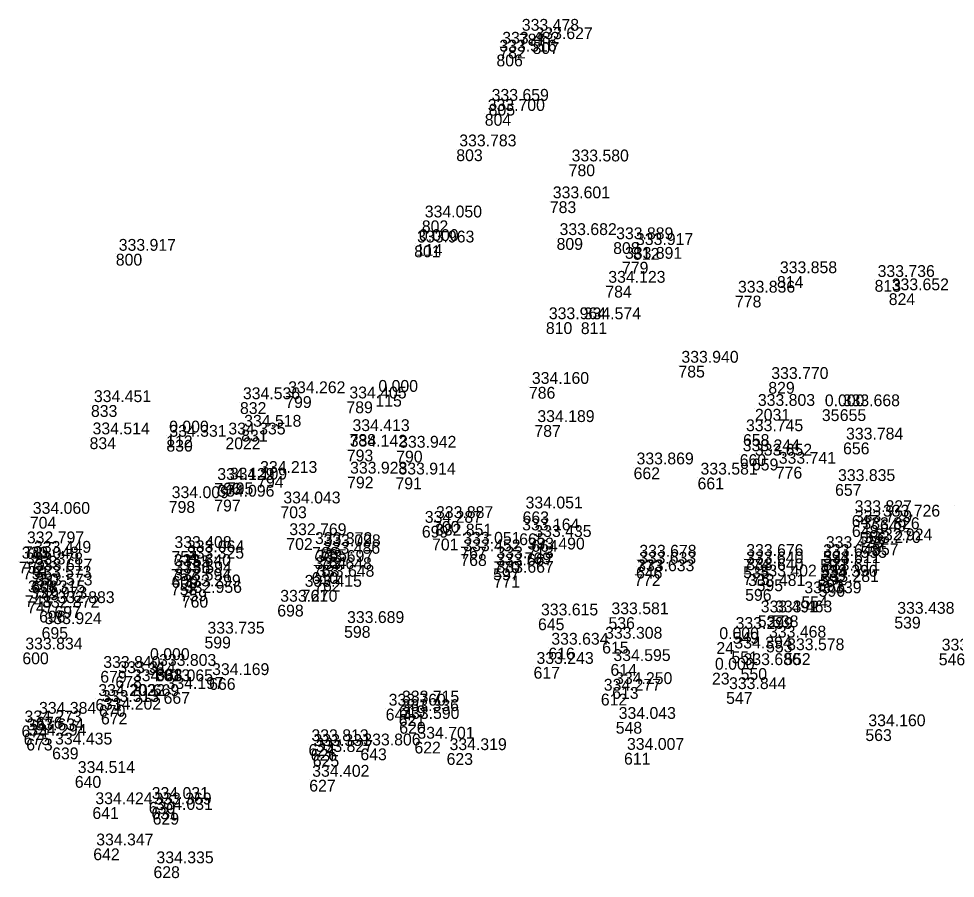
# Model space of a CAD drawing. Extents: x -829398 to -819400, y -1074439 to -1067977.
# Drawn here: x -825087 to -824992, y -1070110.7 to -1070023.5 of the extents above; entities that cross this region are included whole.
import ezdxf

# ---------------------------------------------------------------- set-up
doc = ezdxf.new("R2010")
doc.units = 0
doc.layers.add('Vrstva 60', color=7, linetype='Continuous')
doc.layers.add('Vrstva 61', color=7, linetype='Continuous')

msp = doc.modelspace()

# ---------------------------------------------------------------- linework, layer by layer
at = {"layer": 'Vrstva 60'}
for p, q in [((-825036.295, -1070025.044), (-825036.295, -1070025.044)), ((-825038.283, -1070026.356), (-825038.283, -1070026.356)), ((-825034.905, -1070025.896), (-825034.905, -1070025.896)), ((-825038.57, -1070027.152), (-825038.57, -1070027.152)), ((-825039.355, -1070032.145), (-825039.355, -1070032.145)), ((-825039.754, -1070033.173), (-825039.754, -1070033.173)), ((-825042.64, -1070036.763), (-825042.64, -1070036.763)), ((-825031.244, -1070038.289), (-825031.244, -1070038.289)), ((-825033.154, -1070042.029), (-825033.154, -1070042.029)), ((-825046.135, -1070043.968), (-825046.135, -1070043.968)), ((-825046.911, -1070046.508), (-825046.911, -1070046.508)), ((-825046.726, -1070046.361), (-825046.726, -1070046.361)), ((-825032.47, -1070045.756), (-825032.47, -1070045.756)), ((-825026.731, -1070046.177), (-825026.731, -1070046.177)), ((-825077.167, -1070047.351), (-825077.167, -1070047.351)), ((-825024.717, -1070046.764), (-825024.717, -1070046.764)), ((-825025.835, -1070048.165), (-825025.835, -1070048.165)), ((-825010.124, -1070049.621), (-825010.124, -1070049.621)), ((-825000.219, -1070050.005), (-825000.219, -1070050.005)), ((-825027.526, -1070050.594), (-825027.526, -1070050.594)), ((-825014.377, -1070051.594), (-825014.377, -1070051.594)), ((-824998.788, -1070051.352), (-824998.788, -1070051.352)), ((-825033.554, -1070054.285), (-825033.554, -1070054.285)), ((-825030.013, -1070054.298), (-825030.013, -1070054.298)), ((-825020.112, -1070058.698), (-825020.112, -1070058.698)), ((-825011, -1070060.342), (-825011, -1070060.342)), ((-825050.84, -1070061.65), (-825050.84, -1070061.65)), ((-825035.275, -1070060.844), (-825035.275, -1070060.844)), ((-825064.576, -1070062.396), (-825064.576, -1070062.396)), ((-825059.984, -1070061.785), (-825059.984, -1070061.785)), ((-825053.78, -1070062.318), (-825053.78, -1070062.318)), ((-825079.686, -1070062.69), (-825079.686, -1070062.69)), ((-825012.359, -1070063.075), (-825012.359, -1070063.075)), ((-825005.571, -1070063.112), (-825005.571, -1070063.112)), ((-825003.753, -1070063.107), (-825003.753, -1070063.107)), ((-825064.449, -1070065.188), (-825064.449, -1070065.188)), ((-825034.719, -1070064.713), (-825034.719, -1070064.713)), ((-825079.824, -1070065.959), (-825079.824, -1070065.959)), ((-825072.058, -1070065.772), (-825072.058, -1070065.772)), ((-825072.036, -1070066.206), (-825072.036, -1070066.206)), ((-825066.052, -1070065.973), (-825066.052, -1070065.973)), ((-825053.467, -1070065.629), (-825053.467, -1070065.629)), ((-825013.563, -1070065.64), (-825013.563, -1070065.64)), ((-825053.739, -1070067.204), (-825053.739, -1070067.204)), ((-825048.735, -1070067.315), (-825048.735, -1070067.315)), ((-825003.419, -1070066.484), (-825003.419, -1070066.484)), ((-825013.898, -1070067.673), (-825013.898, -1070067.673)), ((-825012.661, -1070068.116), (-825012.661, -1070068.116)), ((-825024.662, -1070069.005), (-825024.662, -1070069.005)), ((-825010.238, -1070068.94), (-825010.238, -1070068.94)), ((-825062.832, -1070069.87), (-825062.832, -1070069.87)), ((-825053.71, -1070069.939), (-825053.71, -1070069.939)), ((-825048.806, -1070070.03), (-825048.806, -1070070.03)), ((-825018.176, -1070070.039), (-825018.176, -1070070.039)), ((-825067.175, -1070070.58), (-825067.175, -1070070.58)), ((-825065.899, -1070070.54), (-825065.899, -1070070.54)), ((-825004.231, -1070070.691), (-825004.231, -1070070.691)), ((-825071.796, -1070072.424), (-825071.796, -1070072.424)), ((-825067.182, -1070072.277), (-825067.182, -1070072.277)), ((-825060.476, -1070072.961), (-825060.476, -1070072.961)), ((-824992.083, -1070072.873), (-824992.083, -1070072.873)), ((-825085.882, -1070074.018), (-825085.882, -1070074.018)), ((-825035.916, -1070073.471), (-825035.916, -1070073.471)), ((-825002.543, -1070073.843), (-825002.543, -1070073.843)), ((-825046.132, -1070074.929), (-825046.132, -1070074.929)), ((-825044.996, -1070074.444), (-825044.996, -1070074.444)), ((-825002.524, -1070074.863), (-825002.524, -1070074.863)), ((-824999.679, -1070074.3), (-824999.679, -1070074.3)), ((-825036.263, -1070075.693), (-825036.263, -1070075.693)), ((-825001.755, -1070075.567), (-825001.755, -1070075.567)), ((-825059.874, -1070076.178), (-825059.874, -1070076.178)), ((-825045.1, -1070076.222), (-825045.1, -1070076.222)), ((-825035.025, -1070076.365), (-825035.025, -1070076.365)), ((-825000.47, -1070076.714), (-825000.47, -1070076.714)), ((-825086.479, -1070077.008), (-825086.479, -1070077.008)), ((-825071.521, -1070077.481), (-825071.521, -1070077.481)), ((-825057.265, -1070077.078), (-825057.265, -1070077.078)), ((-825056.407, -1070077.302), (-825056.407, -1070077.302)), ((-825042.231, -1070077.05), (-825042.231, -1070077.05)), ((-825042.227, -1070077.804), (-825042.227, -1070077.804)), ((-825035.714, -1070077.629), (-825035.714, -1070077.629)), ((-825005.463, -1070077.487), (-825005.463, -1070077.487)), ((-825001.64, -1070076.975), (-825001.64, -1070076.975)), ((-825087.01, -1070078.555), (-825087.01, -1070078.555)), ((-825085.762, -1070077.967), (-825085.762, -1070077.967)), ((-825070.261, -1070078.558), (-825070.261, -1070078.558)), ((-825070.249, -1070077.911), (-825070.249, -1070077.911)), ((-825056.461, -1070078.065), (-825056.461, -1070078.065)), ((-825038.865, -1070078.526), (-825038.865, -1070078.526)), ((-825024.38, -1070078.361), (-825024.38, -1070078.361)), ((-825013.537, -1070078.281), (-825013.537, -1070078.281)), ((-825005.74, -1070078.297), (-825005.74, -1070078.297)), ((-825086.587, -1070079.143), (-825086.587, -1070079.143)), ((-825085.647, -1070079.768), (-825085.647, -1070079.768)), ((-825071.588, -1070079.309), (-825071.588, -1070079.309)), ((-825057.307, -1070079.625), (-825057.307, -1070079.625)), ((-825057.172, -1070078.891), (-825057.172, -1070078.891)), ((-825038.912, -1070079.249), (-825038.912, -1070079.249)), ((-825024.416, -1070079.077), (-825024.416, -1070079.077)), ((-825013.548, -1070079.04), (-825013.548, -1070079.04)), ((-825013.536, -1070079.734), (-825013.536, -1070079.734)), ((-825005.756, -1070079.773), (-825005.756, -1070079.773)), ((-825005.727, -1070079.017), (-825005.727, -1070079.017)), ((-825085.729, -1070080.491), (-825085.729, -1070080.491)), ((-825071.512, -1070080.022), (-825071.512, -1070080.022)), ((-825057.048, -1070080.396), (-825057.048, -1070080.396)), ((-825038.855, -1070079.988), (-825038.855, -1070079.988)), ((-825024.599, -1070079.834), (-825024.599, -1070079.834)), ((-825012.188, -1070080.366), (-825012.188, -1070080.366)), ((-825006.017, -1070080.391), (-825006.017, -1070080.391)), ((-825085.625, -1070081.277), (-825085.625, -1070081.277)), ((-825071.577, -1070080.768), (-825071.577, -1070080.768)), ((-825070.603, -1070081.373), (-825070.603, -1070081.373)), ((-825058.313, -1070081.412), (-825058.313, -1070081.412)), ((-825013.349, -1070081.333), (-825013.349, -1070081.333)), ((-825005.885, -1070080.922), (-825005.885, -1070080.922)), ((-825086.373, -1070081.972), (-825086.373, -1070081.972)), ((-825086.162, -1070082.599), (-825086.162, -1070082.599)), ((-825070.475, -1070082.03), (-825070.475, -1070082.03)), ((-825007.647, -1070082.073), (-825007.647, -1070082.073)), ((-825084.938, -1070083.534), (-825084.938, -1070083.534)), ((-825083.389, -1070083.067), (-825083.389, -1070083.067)), ((-825060.793, -1070082.928), (-825060.793, -1070082.928)), ((-825034.353, -1070084.314), (-825034.353, -1070084.314)), ((-825027.208, -1070084.194), (-825027.208, -1070084.194)), ((-825012.065, -1070084.011), (-825012.065, -1070084.011)), ((-825010.618, -1070084.007), (-825010.618, -1070084.007)), ((-824998.224, -1070084.15), (-824998.224, -1070084.15)), ((-825084.689, -1070085.198), (-825084.689, -1070085.198)), ((-825054.016, -1070085.086), (-825054.016, -1070085.086)), ((-825068.173, -1070086.164), (-825068.173, -1070086.164)), ((-825014.618, -1070085.686), (-825014.618, -1070085.686)), ((-825033.306, -1070087.284), (-825033.306, -1070087.284)), ((-825027.845, -1070086.679), (-825027.845, -1070086.679)), ((-825016.266, -1070086.716), (-825016.266, -1070086.716)), ((-825011.228, -1070086.564), (-825011.228, -1070086.564)), ((-825086.642, -1070087.766), (-825086.642, -1070087.766)), ((-825014.736, -1070087.666), (-825014.736, -1070087.666)), ((-825009.39, -1070087.84), (-825009.39, -1070087.84)), ((-824993.714, -1070087.874), (-824993.714, -1070087.874)), ((-825073.996, -1070088.839), (-825073.996, -1070088.839)), ((-825034.805, -1070089.229), (-825034.805, -1070089.229)), ((-825027.007, -1070088.939), (-825027.007, -1070088.939)), ((-825078.737, -1070089.636), (-825078.737, -1070089.636)), ((-825077.21, -1070090.165), (-825077.21, -1070090.165)), ((-825073.079, -1070089.429), (-825073.079, -1070089.429)), ((-825016.709, -1070089.82), (-825016.709, -1070089.82)), ((-825013.809, -1070089.353), (-825013.809, -1070089.353)), ((-825075.732, -1070090.983), (-825075.732, -1070090.983)), ((-825073.414, -1070090.996), (-825073.414, -1070090.996)), ((-825067.7, -1070090.363), (-825067.7, -1070090.363)), ((-825072.321, -1070091.774), (-825072.321, -1070091.774)), ((-825027.983, -1070091.945), (-825027.983, -1070091.945)), ((-825026.833, -1070091.273), (-825026.833, -1070091.273)), ((-825015.28, -1070091.787), (-825015.28, -1070091.787)), ((-825079.237, -1070092.481), (-825079.237, -1070092.481)), ((-825078.876, -1070093.085), (-825078.876, -1070093.085)), ((-825078.671, -1070093.865), (-825078.671, -1070093.865)), ((-825049.8, -1070093.463), (-825049.8, -1070093.463)), ((-825048.475, -1070094.013), (-825048.475, -1070094.013)), ((-825048.443, -1070093.14), (-825048.443, -1070093.14)), ((-825085.25, -1070094.287), (-825085.25, -1070094.287)), ((-825048.423, -1070094.807), (-825048.423, -1070094.807)), ((-825026.472, -1070094.805), (-825026.472, -1070094.805)), ((-825086.726, -1070095.16), (-825086.726, -1070095.16)), ((-825001.156, -1070095.549), (-825001.156, -1070095.549)), ((-825086.507, -1070095.966), (-825086.507, -1070095.966)), ((-825086.247, -1070096.509), (-825086.247, -1070096.509)), ((-825046.885, -1070096.813), (-825046.885, -1070096.813)), ((-825083.622, -1070097.403), (-825083.622, -1070097.403)), ((-825057.628, -1070097.062), (-825057.628, -1070097.062)), ((-825057.406, -1070097.552), (-825057.406, -1070097.552)), ((-825052.365, -1070097.496), (-825052.365, -1070097.496)), ((-825057.19, -1070098.157), (-825057.19, -1070098.157)), ((-825043.623, -1070097.971), (-825043.623, -1070097.971)), ((-825025.631, -1070097.944), (-825025.631, -1070097.944)), ((-825081.323, -1070100.291), (-825081.323, -1070100.291)), ((-825057.551, -1070100.672), (-825057.551, -1070100.672)), ((-825079.538, -1070103.451), (-825079.538, -1070103.451)), ((-825073.823, -1070102.921), (-825073.823, -1070102.921)), ((-825073.551, -1070103.48), (-825073.551, -1070103.48)), ((-825073.427, -1070104.028), (-825073.427, -1070104.028)), ((-825079.45, -1070107.632), (-825079.45, -1070107.632)), ((-825073.345, -1070109.445), (-825073.345, -1070109.445))]:
    msp.add_line(p, q, dxfattribs=at)

# ---------------------------------------------------------------- texts
for s, p in [('781', (-825036.295, -1070026.244)), ('782', (-825038.283, -1070027.556)), ('807', (-825034.905, -1070027.096)), ('806', (-825038.57, -1070028.352)), ('805', (-825039.355, -1070033.345)), ('804', (-825039.754, -1070034.373)), ('803', (-825042.64, -1070037.963)), ('780', (-825031.244, -1070039.489)), ('783', (-825033.154, -1070043.229)), ('802', (-825046.135, -1070045.168)), ('801', (-825046.911, -1070047.708)), ('114', (-825046.726, -1070047.561)), ('809', (-825032.47, -1070046.956)), ('808', (-825026.731, -1070047.377)), ('800', (-825077.167, -1070048.551)), ('812', (-825024.717, -1070047.964)), ('779', (-825025.835, -1070049.365)), ('814', (-825010.124, -1070050.821)), ('813', (-825000.219, -1070051.205)), ('784', (-825027.526, -1070051.794)), ('778', (-825014.377, -1070052.794)), ('824', (-824998.788, -1070052.552)), ('810', (-825033.554, -1070055.485)), ('811', (-825030.013, -1070055.498)), ('785', (-825020.112, -1070059.898)), ('829', (-825011, -1070061.542)), ('115', (-825050.84, -1070062.85)), ('786', (-825035.275, -1070062.044)), ('833', (-825079.686, -1070063.89)), ('832', (-825064.576, -1070063.596)), ('799', (-825059.984, -1070062.985)), ('789', (-825053.78, -1070063.518)), ('2031', (-825012.359, -1070064.275)), ('35', (-825005.571, -1070064.312)), ('655', (-825003.753, -1070064.307)), ('831', (-825064.449, -1070066.388)), ('787', (-825034.719, -1070065.913)), ('834', (-825079.824, -1070067.159)), ('830', (-825072.036, -1070067.406)), ('112', (-825072.058, -1070066.972)), ('2022', (-825066.052, -1070067.173)), ('788', (-825053.467, -1070066.829)), ('658', (-825013.563, -1070066.84)), ('656', (-825003.419, -1070067.684)), ('793', (-825053.739, -1070068.404)), ('790', (-825048.735, -1070068.515)), ('660', (-825013.898, -1070068.873)), ('659', (-825012.661, -1070069.316)), ('662', (-825024.662, -1070070.205)), ('776', (-825010.238, -1070070.14)), ('794', (-825062.832, -1070071.07)), ('792', (-825053.71, -1070071.139)), ('791', (-825048.806, -1070071.23)), ('661', (-825018.176, -1070071.239)), ('796', (-825067.175, -1070071.78)), ('795', (-825065.899, -1070071.74)), ('657', (-825004.231, -1070071.891)), ('798', (-825071.796, -1070073.624)), ('797', (-825067.182, -1070073.477)), ('703', (-825060.476, -1070074.161)), ('704', (-825085.882, -1070075.218)), ('663', (-825035.916, -1070074.671)), ('647', (-825002.543, -1070075.043)), ('699', (-825046.132, -1070076.129)), ('700', (-825044.996, -1070075.644)), ('648', (-825002.524, -1070076.063)), ('649', (-824999.679, -1070075.5)), ('665', (-825036.263, -1070076.893)), ('556', (-825001.755, -1070076.767)), ('702', (-825059.874, -1070077.378)), ('701', (-825045.1, -1070077.422)), ('664', (-825035.025, -1070077.565)), ('557', (-825000.47, -1070077.914)), ('705', (-825086.479, -1070078.208)), ('754', (-825071.521, -1070078.681)), ('766', (-825057.265, -1070078.278)), ('765', (-825056.407, -1070078.502)), ('767', (-825042.231, -1070078.25)), ('768', (-825042.227, -1070079.004)), ('769', (-825035.714, -1070078.829)), ('594', (-825005.463, -1070078.687)), ('555', (-825001.64, -1070078.175)), ('752', (-825087.01, -1070079.755)), ('753', (-825085.762, -1070079.167)), ('756', (-825070.261, -1070079.758)), ('755', (-825070.249, -1070079.111)), ('764', (-825056.461, -1070079.265)), ('770', (-825038.865, -1070079.726)), ('773', (-825024.38, -1070079.561)), ('774', (-825013.537, -1070079.481)), ('593', (-825005.74, -1070079.497)), ('751', (-825086.587, -1070080.343)), ('750', (-825085.647, -1070080.968)), ('757', (-825071.588, -1070080.509)), ('610', (-825057.307, -1070080.825)), ('763', (-825057.172, -1070080.091)), ('597', (-825038.912, -1070080.449)), ('646', (-825024.416, -1070080.277)), ('535', (-825013.548, -1070080.24)), ('775', (-825013.536, -1070080.934)), ('592', (-825005.756, -1070080.973)), ('534', (-825005.727, -1070080.217)), ('608', (-825085.729, -1070081.691)), ('609', (-825071.512, -1070081.222)), ('762', (-825057.048, -1070081.596)), ('771', (-825038.855, -1070081.188)), ('772', (-825024.599, -1070081.034)), ('595', (-825012.188, -1070081.566)), ('591', (-825006.017, -1070081.591)), ('749', (-825085.625, -1070082.477)), ('758', (-825071.577, -1070081.968)), ('759', (-825070.603, -1070082.573)), ('761', (-825058.313, -1070082.612)), ('596', (-825013.349, -1070082.533)), ('590', (-825005.885, -1070082.122)), ('748', (-825086.373, -1070083.172)), ('747', (-825086.162, -1070083.799)), ('760', (-825070.475, -1070083.23)), ('554', (-825007.647, -1070083.273)), ('696', (-825084.938, -1070084.734)), ('697', (-825083.389, -1070084.267)), ('698', (-825060.793, -1070084.128)), ('645', (-825034.353, -1070085.514)), ('536', (-825027.208, -1070085.394)), ('537', (-825012.065, -1070085.211)), ('538', (-825010.618, -1070085.207)), ('539', (-824998.224, -1070085.35)), ('695', (-825084.689, -1070086.398)), ('598', (-825054.016, -1070086.286)), ('599', (-825068.173, -1070087.364)), ('549', (-825014.618, -1070086.886)), ('616', (-825033.306, -1070088.484)), ('615', (-825027.845, -1070087.879)), ('24', (-825016.266, -1070087.916)), ('553', (-825011.228, -1070087.764)), ('600', (-825086.642, -1070088.966)), ('551', (-825014.736, -1070088.866)), ('552', (-825009.39, -1070089.04)), ('546', (-824993.714, -1070089.074)), ('36', (-825073.996, -1070090.039)), ('617', (-825034.805, -1070090.429)), ('614', (-825027.007, -1070090.139)), ('679', (-825078.737, -1070090.836)), ('678', (-825077.21, -1070091.365)), ('668', (-825073.079, -1070090.629)), ('23', (-825016.709, -1070091.02)), ('550', (-825013.809, -1070090.553)), ('2032', (-825075.732, -1070092.183)), ('669', (-825073.414, -1070092.196)), ('666', (-825067.7, -1070091.563)), ('667', (-825072.321, -1070092.974)), ('612', (-825027.983, -1070093.145)), ('613', (-825026.833, -1070092.473)), ('547', (-825015.28, -1070092.987)), ('671', (-825079.237, -1070093.681)), ('670', (-825078.876, -1070094.285)), ('672', (-825078.671, -1070095.065)), ('644', (-825049.8, -1070094.663)), ('621', (-825048.475, -1070095.213)), ('619', (-825048.443, -1070094.34)), ('676', (-825085.25, -1070095.487)), ('620', (-825048.423, -1070096.007)), ('548', (-825026.472, -1070096.005)), ('674', (-825086.726, -1070096.36)), ('563', (-825001.156, -1070096.749)), ('675', (-825086.507, -1070097.166)), ('673', (-825086.247, -1070097.709)), ('622', (-825046.885, -1070098.013)), ('639', (-825083.622, -1070098.603)), ('624', (-825057.628, -1070098.262)), ('626', (-825057.406, -1070098.752)), ('643', (-825052.365, -1070098.696)), ('625', (-825057.19, -1070099.357)), ('623', (-825043.623, -1070099.171)), ('611', (-825025.631, -1070099.144)), ('640', (-825081.323, -1070101.491)), ('627', (-825057.551, -1070101.872)), ('641', (-825079.538, -1070104.651)), ('630', (-825073.823, -1070104.121)), ('631', (-825073.551, -1070104.68)), ('629', (-825073.427, -1070105.228)), ('642', (-825079.45, -1070108.832)), ('628', (-825073.345, -1070110.645))]:
    msp.add_text(s, height=1.2, dxfattribs=at).set_placement(p)
at = {"layer": 'Vrstva 61'}
for s, p in [('333.478', (-825035.995, -1070024.744)), ('333.627', (-825034.605, -1070025.596)), ('333.516', (-825038.27, -1070026.852)), ('333.482', (-825037.983, -1070026.056)), ('333.659', (-825039.055, -1070031.845)), ('333.700', (-825039.454, -1070032.873)), ('333.783', (-825042.34, -1070036.463)), ('333.580', (-825030.944, -1070037.989)), ('333.601', (-825032.854, -1070041.729)), ('334.050', (-825045.835, -1070043.668)), ('333.682', (-825032.17, -1070045.456)), ('333.963', (-825046.611, -1070046.208)), ('0.000', (-825046.426, -1070046.061)), ('333.889', (-825026.431, -1070045.877)), ('333.917', (-825024.417, -1070046.464)), ('333.917', (-825076.867, -1070047.051)), ('333.891', (-825025.535, -1070047.865)), ('333.858', (-825009.824, -1070049.321)), ('334.123', (-825027.226, -1070050.294)), ('333.736', (-824999.919, -1070049.705)), ('333.836', (-825014.077, -1070051.294)), ('333.652', (-824998.488, -1070051.052)), ('333.964', (-825033.254, -1070053.985)), ('334.574', (-825029.713, -1070053.998)), ('333.940', (-825019.812, -1070058.398)), ('333.770', (-825010.7, -1070060.042)), ('334.160', (-825034.975, -1070060.544)), ('334.262', (-825059.684, -1070061.485)), ('0.000', (-825050.54, -1070061.35)), ('334.451', (-825079.386, -1070062.39)), ('334.536', (-825064.276, -1070062.096)), ('334.405', (-825053.48, -1070062.018)), ('333.803', (-825012.059, -1070062.775)), ('0.000', (-825005.271, -1070062.812)), ('333.668', (-825003.453, -1070062.807)), ('334.189', (-825034.419, -1070064.413)), ('334.514', (-825079.524, -1070065.659)), ('0.000', (-825071.758, -1070065.472)), ('334.335', (-825065.752, -1070065.673)), ('334.518', (-825064.149, -1070064.888)), ('334.413', (-825053.167, -1070065.329)), ('333.745', (-825013.263, -1070065.34)), ('334.331', (-825071.736, -1070065.906)), ('333.784', (-825003.119, -1070066.184)), ('334.142', (-825053.439, -1070066.904)), ('333.942', (-825048.435, -1070067.015)), ('333.244', (-825013.598, -1070067.373)), ('333.652', (-825012.361, -1070067.816)), ('333.741', (-825009.938, -1070068.64)), ('334.213', (-825062.532, -1070069.57)), ('333.869', (-825024.362, -1070068.705)), ('334.129', (-825066.875, -1070070.28)), ('334.109', (-825065.599, -1070070.24)), ('333.928', (-825053.41, -1070069.639)), ('333.914', (-825048.506, -1070069.73)), ('333.581', (-825017.876, -1070069.739)), ('333.835', (-825003.931, -1070070.391)), ('334.009', (-825071.496, -1070072.124)), ('334.096', (-825066.882, -1070071.977)), ('334.043', (-825060.176, -1070072.661)), ('334.051', (-825035.616, -1070073.171)), ('334.060', (-825085.582, -1070073.718)), ('333.887', (-825044.696, -1070074.144)), ('333.827', (-825002.243, -1070073.543)), ('333.726', (-824999.379, -1070074)), ('334.287', (-825045.832, -1070074.629)), ('333.729', (-825002.224, -1070074.563)), ('333.826', (-825001.455, -1070075.267)), ('332.769', (-825059.574, -1070075.878)), ('332.851', (-825044.8, -1070075.922)), ('333.164', (-825035.963, -1070075.393)), ('333.435', (-825034.725, -1070076.065)), ('332.797', (-825086.179, -1070076.708)), ('333.408', (-825071.221, -1070077.181)), ('333.372', (-825056.965, -1070076.778)), ('333.098', (-825056.107, -1070077.002)), ('333.051', (-825041.931, -1070076.75)), ('333.423', (-825005.163, -1070077.187)), ('333.270', (-825001.34, -1070076.675)), ('332.924', (-825000.17, -1070076.414)), ('333.449', (-825085.462, -1070077.667)), ('333.064', (-825069.949, -1070077.611)), ('333.486', (-825056.161, -1070077.765)), ('333.452', (-825041.927, -1070077.504)), ('333.490', (-825035.414, -1070077.329)), ('333.678', (-825024.08, -1070078.061)), ('333.676', (-825013.237, -1070077.981)), ('333.648', (-825005.44, -1070077.997)), ('333.048', (-825086.71, -1070078.255)), ('333.378', (-825086.287, -1070078.843)), ('333.640', (-825071.288, -1070079.009)), ('333.325', (-825069.961, -1070078.258)), ('333.697', (-825056.872, -1070078.591)), ('333.667', (-825038.612, -1070078.949)), ('333.713', (-825038.565, -1070078.226)), ('333.633', (-825024.116, -1070078.777)), ('333.640', (-825013.248, -1070078.74)), ('333.611', (-825005.427, -1070078.717)), ('333.617', (-825085.347, -1070079.468)), ('333.594', (-825071.212, -1070079.722)), ('333.648', (-825057.007, -1070079.325)), ('333.667', (-825038.555, -1070079.688)), ('333.633', (-825024.299, -1070079.534)), ('333.640', (-825013.236, -1070079.434)), ('333.611', (-825005.456, -1070079.473)), ('333.573', (-825085.429, -1070080.191)), ('333.573', (-825085.325, -1070080.977)), ('333.594', (-825071.277, -1070080.468)), ('333.648', (-825056.748, -1070080.096)), ('333.402', (-825011.888, -1070080.066)), ('333.390', (-825005.717, -1070080.091)), ('333.281', (-825005.585, -1070080.622)), ('333.315', (-825086.073, -1070081.672)), ('333.299', (-825070.303, -1070081.073)), ('332.956', (-825070.175, -1070081.73)), ('333.415', (-825058.013, -1070081.112)), ('333.481', (-825013.049, -1070081.033)), ('333.339', (-825007.347, -1070081.773)), ('332.973', (-825085.862, -1070082.299)), ('332.883', (-825083.089, -1070082.767)), ('333.270', (-825060.493, -1070082.628)), ('332.872', (-825084.638, -1070083.234)), ('333.491', (-825011.765, -1070083.711)), ('333.463', (-825010.318, -1070083.707)), ('333.689', (-825053.716, -1070084.786)), ('333.615', (-825034.053, -1070084.014)), ('333.581', (-825026.908, -1070083.894)), ('333.438', (-824997.924, -1070083.85)), ('333.924', (-825084.389, -1070084.898)), ('333.299', (-825014.318, -1070085.386)), ('333.735', (-825067.873, -1070085.864)), ('333.308', (-825027.545, -1070086.379)), ('0.000', (-825015.966, -1070086.416)), ('333.468', (-825010.928, -1070086.264)), ('333.834', (-825086.342, -1070087.466)), ('333.634', (-825033.006, -1070086.984)), ('334.394', (-825014.436, -1070087.366)), ('333.578', (-825009.09, -1070087.54)), ('333.537', (-824993.414, -1070087.574)), ('0.000', (-825073.696, -1070088.539)), ('333.840', (-825078.437, -1070089.336)), ('333.803', (-825072.779, -1070089.129)), ('333.243', (-825034.505, -1070088.929)), ('334.595', (-825026.707, -1070088.639)), ('0.000', (-825016.409, -1070089.52)), ('333.686', (-825013.509, -1070089.053)), ('333.314', (-825076.91, -1070089.865)), ('334.169', (-825067.4, -1070090.063)), ('334.013', (-825075.432, -1070090.683)), ('333.065', (-825073.114, -1070090.696)), ('334.250', (-825026.533, -1070090.973)), ('334.202', (-825078.937, -1070092.181)), ('334.197', (-825072.021, -1070091.474)), ('334.277', (-825027.683, -1070091.645)), ('333.844', (-825014.98, -1070091.487)), ('333.513', (-825078.576, -1070092.785)), ('333.760', (-825049.5, -1070093.163)), ('333.715', (-825048.143, -1070092.84)), ('334.384', (-825084.95, -1070093.987)), ('334.202', (-825078.371, -1070093.565)), ('333.336', (-825048.175, -1070093.713)), ('334.273', (-825086.426, -1070094.86)), ('333.590', (-825048.123, -1070094.507)), ('334.043', (-825026.172, -1070094.505)), ('333.634', (-825086.207, -1070095.666)), ('334.160', (-825000.856, -1070095.249)), ('334.294', (-825085.947, -1070096.209)), ('334.435', (-825083.322, -1070097.103)), ('333.813', (-825057.328, -1070096.762)), ('334.701', (-825046.585, -1070096.513)), ('333.331', (-825057.106, -1070097.252)), ('333.827', (-825056.89, -1070097.857)), ('333.806', (-825052.065, -1070097.196)), ('334.319', (-825043.323, -1070097.671)), ('334.007', (-825025.331, -1070097.644)), ('334.514', (-825081.023, -1070099.991)), ('334.402', (-825057.251, -1070100.372)), ('334.031', (-825073.523, -1070102.621)), ('334.424', (-825079.238, -1070103.151)), ('333.369', (-825073.251, -1070103.18)), ('334.031', (-825073.127, -1070103.728)), ('334.347', (-825079.15, -1070107.332)), ('334.335', (-825073.045, -1070109.145))]:
    msp.add_text(s, height=1.2, dxfattribs=at).set_placement(p)

doc.saveas('drawing.dxf')
